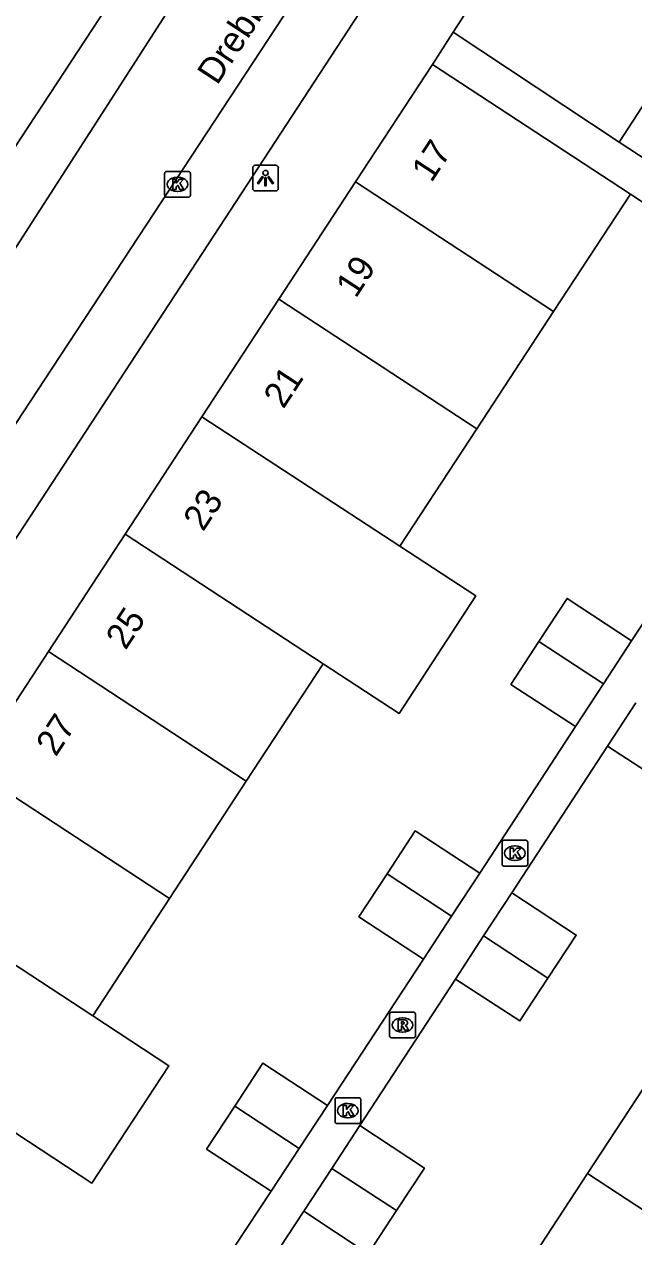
# Model space of a CAD drawing. Extents: x 159280 to 160375, y 384531 to 385872.
# Drawn here: x 159735.71 to 159759.41, y 385127.82 to 385174.95 of the extents above; entities that cross this region are included whole.
import ezdxf

# ---------------------------------------------------------------- set-up
doc = ezdxf.new("R2010")
doc.units = 0
for name, color, linetype in [('IMGEO_Kolk', 7, 'Continuous'), ('IMGEO_Lichtpunt', 7, 'Continuous'), ('IMGEO_Openbare_ruimte_label', 7, 'Continuous'), ('IMGEO_Pand', 7, 'Continuous'), ('IMGEO_Pand_nummerreeks', 7, 'Continuous'), ('IMGEO_Rijbaan_lokaal_open', 7, 'Continuous'), ('IMGEO_Rioolput', 7, 'Continuous'), ('IMGEO_Voetpad_open', 7, 'Continuous')]:
    doc.layers.add(name, color=color, linetype=linetype)

msp = doc.modelspace()

# ---------------------------------------------------------------- linework, layer by layer
at = {"layer": 'IMGEO_Kolk'}
for p, q in [((159741.169, 385168.304), (159741.169, 385169.156)), ((159741.244, 385169.23), (159742.096, 385169.23)), ((159741.657, 385169.01), (159741.682, 385169.01)), ((159742.17, 385169.156), (159742.17, 385168.304)), ((159742.096, 385168.23), (159741.244, 385168.23)), ((159741.68, 385168.45), (159741.655, 385168.45)), ((159754.288, 385142.305), (159754.288, 385143.157)), ((159754.363, 385143.231), (159755.215, 385143.231)), ((159755.289, 385143.157), (159755.289, 385142.305)), ((159754.776, 385143.011), (159754.801, 385143.011)), ((159755.215, 385142.231), (159754.363, 385142.231)), ((159754.799, 385142.451), (159754.774, 385142.451)), ((159747.868, 385133.224), (159748.72, 385133.224)), ((159747.793, 385132.298), (159747.793, 385133.15)), ((159748.281, 385133.004), (159748.306, 385133.004)), ((159748.794, 385133.15), (159748.794, 385132.298)), ((159748.304, 385132.444), (159748.279, 385132.444)), ((159748.72, 385132.224), (159747.868, 385132.224))]:
    msp.add_line(p, q, dxfattribs=at)
for points in [[(159741.169, 385168.304), (159741.169, 385169.156)], [(159741.244, 385169.23), (159742.096, 385169.23)], [(159742.17, 385169.156), (159742.17, 385168.304)], [(159741.49, 385168.93), (159741.613, 385168.93), (159741.613, 385168.779), (159741.743, 385168.93), (159741.907, 385168.93), (159741.761, 385168.779), (159741.914, 385168.53), (159741.762, 385168.53), (159741.677, 385168.694), (159741.613, 385168.627), (159741.613, 385168.53), (159741.49, 385168.53), (159741.49, 385168.93)], [(159742.096, 385168.23), (159741.244, 385168.23)], [(159754.288, 385142.305), (159754.288, 385143.157)], [(159754.363, 385143.231), (159755.215, 385143.231)], [(159755.289, 385143.157), (159755.289, 385142.305)], [(159754.609, 385142.931), (159754.732, 385142.931), (159754.732, 385142.78), (159754.862, 385142.931), (159755.026, 385142.931), (159754.88, 385142.78), (159755.033, 385142.531), (159754.881, 385142.531), (159754.796, 385142.695), (159754.732, 385142.628), (159754.732, 385142.531), (159754.609, 385142.531), (159754.609, 385142.931)], [(159755.215, 385142.231), (159754.363, 385142.231)], [(159747.868, 385133.224), (159748.72, 385133.224)], [(159747.793, 385132.298), (159747.793, 385133.15)], [(159748.114, 385132.924), (159748.237, 385132.924), (159748.237, 385132.773), (159748.367, 385132.924), (159748.531, 385132.924), (159748.385, 385132.773), (159748.538, 385132.524), (159748.386, 385132.524), (159748.301, 385132.688), (159748.237, 385132.621), (159748.237, 385132.524), (159748.114, 385132.524), (159748.114, 385132.924)], [(159748.794, 385133.15), (159748.794, 385132.298)], [(159748.72, 385132.224), (159747.868, 385132.224)]]:
    msp.add_lwpolyline(points, dxfattribs=at)
for centre, start, end in [((159741.246, 385169.154), 91.552, 178.448), ((159741.246, 385169.154), 91.552, 178.448), ((159742.094, 385169.154), 1.552, 88.448), ((159742.094, 385169.154), 1.552, 88.448), ((159741.246, 385168.306), 181.552, 268.448), ((159741.246, 385168.306), 181.552, 268.448), ((159742.094, 385168.306), 271.552, 358.448), ((159742.094, 385168.306), 271.552, 358.448), ((159754.365, 385143.155), 91.552, 178.448), ((159754.365, 385143.155), 91.552, 178.448), ((159755.213, 385143.155), 1.552, 88.448), ((159755.213, 385143.155), 1.552, 88.448), ((159754.365, 385142.307), 181.552, 268.448), ((159754.365, 385142.307), 181.552, 268.448), ((159755.213, 385142.307), 271.552, 358.448), ((159755.213, 385142.307), 271.552, 358.448), ((159747.87, 385133.148), 91.552, 178.448), ((159747.87, 385133.148), 91.552, 178.448), ((159748.718, 385133.148), 1.552, 88.448), ((159748.718, 385133.148), 1.552, 88.448), ((159747.87, 385132.3), 181.552, 268.448), ((159747.87, 385132.3), 181.552, 268.448), ((159748.718, 385132.3), 271.552, 358.448), ((159748.718, 385132.3), 271.552, 358.448)]:
    msp.add_arc(centre, 0.0765, start, end, dxfattribs=at)
for centre, major_axis, ratio, start_param, end_param in [((159741.656, 385168.73), (-0.387, 0.002), 0.722429, 4.712389, 7.853982), ((159741.681, 385168.73), (-0.39, 0.002), 0.717154, 1.570796, 4.712389), ((159754.775, 385142.731), (-0.387, 0.002), 0.722429, 4.712389, 7.853982), ((159754.8, 385142.731), (-0.39, 0.002), 0.717154, 1.570796, 4.712389), ((159748.28, 385132.724), (-0.387, 0.002), 0.722429, 4.712389, 7.853982), ((159748.305, 385132.724), (-0.39, 0.002), 0.717154, 1.570796, 4.712389)]:
    msp.add_ellipse(centre, major_axis=major_axis, ratio=ratio, start_param=start_param, end_param=end_param, dxfattribs=at)
at = {"layer": 'IMGEO_Lichtpunt'}
for p, q in [((159745.495, 385169.47), (159744.687, 385169.47)), ((159745.495, 385169.47), (159744.687, 385169.47)), ((159744.593, 385169.375), (159744.593, 385168.568)), ((159744.593, 385169.375), (159744.593, 385168.568)), ((159745.589, 385168.568), (159745.589, 385169.375)), ((159745.589, 385168.568), (159745.589, 385169.375)), ((159744.687, 385168.474), (159745.495, 385168.474)), ((159744.687, 385168.474), (159745.495, 385168.474))]:
    msp.add_line(p, q, dxfattribs=at)
for points in [[(159744.967, 385169.039), (159745.006, 385169.011), (159744.818, 385168.749), (159744.78, 385168.776), (159744.967, 385169.039)], [(159745.179, 385169.011), (159745.217, 385169.038), (159745.404, 385168.776), (159745.365, 385168.748), (159745.179, 385169.011)], [(159745.069, 385168.991), (159745.116, 385168.991), (159745.116, 385168.669), (159745.069, 385168.669), (159745.069, 385168.991)]]:
    msp.add_lwpolyline(points, dxfattribs=at)
msp.add_circle((159745.092, 385169.173), 0.0994, dxfattribs=at)
for centre, start, end in [((159744.687, 385169.375), 90, 180), ((159744.687, 385169.375), 90, 180), ((159745.495, 385169.375), 0, 90), ((159745.495, 385169.375), 0, 90), ((159744.687, 385168.568), 180, 270), ((159744.687, 385168.568), 180, 270), ((159745.495, 385168.568), 270, 0), ((159745.495, 385168.568), 270, 360)]:
    msp.add_arc(centre, 0.0946, start, end, dxfattribs=at)
at = {"layer": 'IMGEO_Pand'}
for points in [[(159748.595, 385168.824), (159751.582, 385173.388)], [(159759.28, 385168.349), (159751.582, 385173.388)], [(159758.84, 385170.364), (159760.265, 385172.553)], [(159758.84, 385170.364), (159760.766, 385169.107)], [(159745.608, 385164.261), (159748.595, 385168.824)], [(159756.293, 385163.786), (159748.595, 385168.824)], [(159759.28, 385168.349), (159756.293, 385163.786)], [(159742.621, 385159.697), (159745.608, 385164.261)], [(159745.608, 385164.261), (159753.306, 385159.222)], [(159756.293, 385163.786), (159753.306, 385159.222)], [(159739.635, 385155.134), (159742.621, 385159.697)], [(159742.621, 385159.697), (159750.318, 385154.659)], [(159753.306, 385159.222), (159750.318, 385154.659)], [(159736.648, 385150.57), (159739.635, 385155.134)], [(159747.331, 385150.095), (159739.635, 385155.134)], [(159750.318, 385154.659), (159753.265, 385152.73), (159750.282, 385148.163), (159747.331, 385150.095)], [(159755.723, 385150.963), (159756.815, 385152.631), (159759.326, 385150.988)], [(159757.142, 385147.651), (159754.631, 385149.294), (159755.723, 385150.963)], [(159755.723, 385150.963), (159758.234, 385149.32)], [(159758.234, 385149.32), (159759.326, 385150.988)], [(159733.661, 385146.006), (159736.648, 385150.57)], [(159736.648, 385150.57), (159744.344, 385145.532)], [(159747.331, 385150.095), (159744.344, 385145.532)], [(159758.234, 385149.32), (159757.142, 385147.651)], [(159758.395, 385146.894), (159759.495, 385148.569)], [(159762.001, 385146.923), (159760.907, 385145.259), (159758.395, 385146.894)], [(159733.661, 385146.006), (159741.357, 385140.969)], [(159744.344, 385145.532), (159741.357, 385140.969)], [(159749.818, 385141.925), (159750.91, 385143.594), (159753.42, 385141.951)], [(159751.236, 385138.614), (159748.726, 385140.257), (159749.818, 385141.925)], [(159749.818, 385141.925), (159752.328, 385140.283)], [(159753.42, 385141.951), (159752.328, 385140.283)], [(159738.37, 385136.405), (159730.674, 385141.443)], [(159753.572, 385139.514), (159754.668, 385141.188)], [(159754.668, 385141.188), (159757.176, 385139.549), (159756.075, 385137.875)], [(159741.357, 385140.969), (159738.37, 385136.405)], [(159752.328, 385140.283), (159751.236, 385138.614)], [(159752.476, 385137.839), (159753.572, 385139.514)], [(159753.572, 385139.514), (159756.075, 385137.875)], [(159756.075, 385137.875), (159754.982, 385136.212), (159752.476, 385137.839)], [(159735.382, 385131.842), (159738.339, 385129.907), (159741.326, 385134.47), (159738.37, 385136.405)], [(159757.61, 385130.276), (159760.601, 385134.845)], [(159743.893, 385132.898), (159744.985, 385134.567), (159747.495, 385132.924)], [(159745.311, 385129.587), (159742.801, 385131.23), (159743.893, 385132.898)], [(159743.893, 385132.898), (159746.403, 385131.256)], [(159746.403, 385131.256), (159747.495, 385132.924)], [(159748.755, 385132.149), (159747.667, 385130.48)], [(159748.755, 385132.149), (159751.271, 385130.492), (159750.184, 385128.839)], [(159745.311, 385129.587), (159746.403, 385131.256)], [(159747.667, 385130.48), (159746.579, 385128.81)], [(159747.667, 385130.48), (159750.184, 385128.839)], [(159754.619, 385125.706), (159757.61, 385130.276)], [(159765.318, 385125.231), (159757.61, 385130.276)], [(159750.184, 385128.839), (159749.077, 385127.155), (159746.579, 385128.81)]]:
    msp.add_lwpolyline(points, dxfattribs=at)
at = {"layer": 'IMGEO_Rijbaan_lokaal_open'}
for points in [[(159717.674, 385132.499), (159736.795, 385161.588), (159738.36, 385163.97), (159750.54, 385182.499)], [(159732.442, 385162.275), (159733.384, 385163.188), (159744.657, 385180.708)]]:
    msp.add_lwpolyline(points, dxfattribs=at)
at = {"layer": 'IMGEO_Rioolput'}
for p, q in [((159749.916, 385135.626), (159749.916, 385136.478)), ((159749.991, 385136.552), (159750.843, 385136.552)), ((159750.917, 385136.478), (159750.917, 385135.626)), ((159750.404, 385136.332), (159750.429, 385136.332)), ((159750.843, 385135.552), (159749.991, 385135.552)), ((159750.427, 385135.772), (159750.402, 385135.772))]:
    msp.add_line(p, q, dxfattribs=at)
for points in [[(159749.916, 385135.626), (159749.916, 385136.478)], [(159749.991, 385136.552), (159750.843, 385136.552)], [(159750.917, 385136.478), (159750.917, 385135.626)], [(159750.505, 385136.25), (159750.253, 385136.252), (159750.253, 385135.852)], [(159750.253, 385135.852), (159750.377, 385135.852), (159750.377, 385136.014), (159750.388, 385136.014)], [(159750.431, 385136.171), (159750.377, 385136.171), (159750.377, 385136.09)], [(159750.377, 385136.09), (159750.429, 385136.09)], [(159750.843, 385135.552), (159749.991, 385135.552)], [(159750.435, 385135.985), (159750.506, 385135.852), (159750.646, 385135.852), (159750.581, 385135.978)]]:
    msp.add_lwpolyline(points, dxfattribs=at)
for centre, radius, start, end in [((159749.993, 385136.476), 0.0765, 91.552, 178.448), ((159749.993, 385136.476), 0.0765, 91.552, 178.448), ((159750.841, 385136.476), 0.0765, 1.552, 88.448), ((159750.841, 385136.476), 0.0765, 1.552, 88.448), ((159750.387, 385135.961), 0.0533, 26.0293, 88.6989), ((159750.413, 385136.279), 0.19, 274.7715, 282.9687), ((159750.437, 385136.075), 0.0964, 77.0061, 93.1865), ((159750.451, 385136.132), 0.0378, 276.6634, 79.6772), ((159750.504, 385136.14), 0.109, 350.3612, 89.416), ((159750.502, 385136.14), 0.112, 277.5842, 350.9817), ((159750.486, 385135.925), 0.108, 29.5134, 73.7905), ((159749.993, 385135.628), 0.0765, 181.552, 268.448), ((159749.993, 385135.628), 0.0765, 181.552, 268.448), ((159750.841, 385135.628), 0.0765, 271.552, 358.448), ((159750.841, 385135.628), 0.0765, 271.552, 358.448)]:
    msp.add_arc(centre, radius, start, end, dxfattribs=at)
for centre, major_axis, ratio, start_param, end_param in [((159750.403, 385136.052), (-0.387, 0.002), 0.722429, 4.712389, 7.853982), ((159750.428, 385136.052), (-0.39, 0.002), 0.717154, 1.570796, 4.712389)]:
    msp.add_ellipse(centre, major_axis=major_axis, ratio=ratio, start_param=start_param, end_param=end_param, dxfattribs=at)
at = {"layer": 'IMGEO_Voetpad_open'}
for points in [[(159741.397, 385179.403), (159732.545, 385165.926)], [(159752.386, 385174.64), (159755.22, 385179.005)], [(159750.679, 385178.362), (159721.581, 385133.868)], [(159751.582, 385173.388), (159752.386, 385174.64)], [(159752.386, 385174.64), (159758.84, 385170.364)], [(159765.291, 385160.085), (159767.253, 385163.072), (159759.28, 385168.349)], [(159759.326, 385150.988), (159763.107, 385156.748)], [(159753.42, 385141.951), (159757.142, 385147.651)], [(159758.395, 385146.894), (159754.668, 385141.188)], [(159747.495, 385132.924), (159751.236, 385138.614)], [(159752.476, 385137.839), (159748.755, 385132.149)], [(159741.554, 385123.901), (159745.311, 385129.587)], [(159746.579, 385128.81), (159742.826, 385123.104)]]:
    msp.add_lwpolyline(points, dxfattribs=at)

# ---------------------------------------------------------------- texts
at = {"layer": 'IMGEO_Openbare_ruimte_label'}
msp.add_text('Drebbelstraat', height=1, rotation=56.5484, dxfattribs=at).set_placement((159743.209, 385172.552))
at = {"layer": 'IMGEO_Pand_nummerreeks'}
for s, p in [('17', (159751.544, 385168.766)), ('19', (159748.601, 385164.269)), ('21', (159745.788, 385159.97)), ('23', (159742.665, 385155.2)), ('25', (159739.651, 385150.594)), ('27', (159736.938, 385146.449))]:
    msp.add_text(s, height=1, rotation=56.7973, dxfattribs=at).set_placement(p)

doc.saveas('drawing.dxf')
